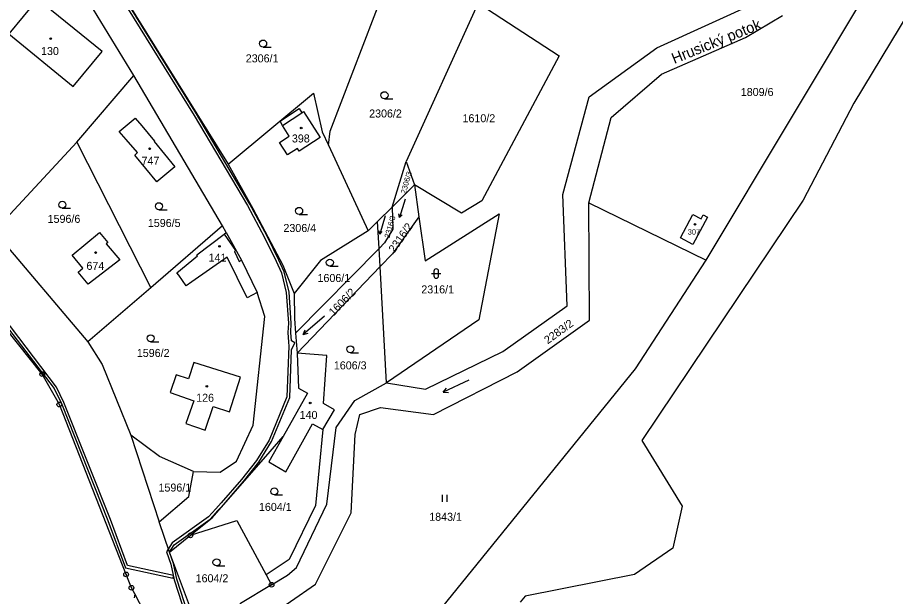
# Model space of a CAD drawing. Extents: x -725728 to -720881, y -1068679 to -1063504.
# Drawn here: x -723374.1 to -723187.6, y -1067279.2 to -1067156.2 of the extents above; entities that cross this region are included whole.
import ezdxf

# ---------------------------------------------------------------- set-up
doc = ezdxf.new("R2010")
doc.units = 0
for name, color, linetype in [('Hranice parcel', 7, 'Continuous'), ('Parcelní čísla', 7, 'Continuous'), ('Pop  PČ popisy', 7, 'Continuous'), ('Vnitřní kresba', 7, 'Continuous'), ('Věcná břemena k části', 7, 'Continuous'), ('Značky bodu BP', 7, 'Continuous'), ('Značky budov', 7, 'Continuous'), ('Značky kultur', 7, 'Continuous')]:
    doc.layers.add(name, color=color, linetype=linetype)

# ---------------------------------------------------------------- blocks, each defined once
blk = doc.blocks.new('4.02_3')
at = {"layer": 'Značky budov'}
blk.add_circle((-0.001, 0), 0.0175, dxfattribs=at)
blk = doc.blocks.new('4.02_4')
at = {"layer": 'Značky budov'}
blk.add_circle((-0.001, 0), 0.0175, dxfattribs=at)
blk = doc.blocks.new('3.04_2')
at = {"layer": 'Značky kultur'}
blk.add_line((0.001, 0), (0.176, 0), dxfattribs=at)
blk.add_circle((0.001, 0.075), 0.075, dxfattribs=at)
blk = doc.blocks.new('8.02_28')
at = {"layer": 'Značky kultur'}
for p, q in [((0.225, 0.196), (-0.228, -0.197)), ((-0.228, -0.197), (-0.187, -0.095)), ((-0.228, -0.197), (-0.122, -0.171))]:
    blk.add_line(p, q, dxfattribs=at)
blk = doc.blocks.new('3.04_3')
at = {"layer": 'Značky kultur'}
blk.add_line((0.001, 0), (0.176, 0), dxfattribs=at)
blk.add_circle((0.001, 0.075), 0.075, dxfattribs=at)
blk = doc.blocks.new('3.16_2')
at = {"layer": 'Značky kultur'}
for p, q in [((-0.1, 0.1), (0.1, 0.1)), ((-0.05, 0.15), (-0.05, 0.05)), ((0.05, 0.05), (0.05, 0.15))]:
    blk.add_line(p, q, dxfattribs=at)
for centre, start, end in [((0, 0.15), 0, 180), ((0, 0.05), 180, 359.9879)]:
    blk.add_arc(centre, 0.05, start, end, dxfattribs=at)
blk = doc.blocks.new('8.02_40')
at = {"layer": 'Značky kultur'}
for p, q in [((0.058, 0.191), (-0.06, -0.193)), ((-0.06, -0.193), (-0.073, -0.121)), ((-0.06, -0.193), (-0.008, -0.14))]:
    blk.add_line(p, q, dxfattribs=at)
blk = doc.blocks.new('8.02_41')
at = {"layer": 'Značky kultur'}
for p, q in [((0.054, 0.192), (-0.056, -0.194)), ((-0.056, -0.194), (-0.071, -0.122)), ((-0.056, -0.194), (-0.006, -0.14))]:
    blk.add_line(p, q, dxfattribs=at)
blk = doc.blocks.new('8.02_29')
at = {"layer": 'Značky kultur'}
for p, q in [((0.27, 0.127), (-0.274, -0.127)), ((-0.274, -0.127), (-0.206, -0.04)), ((-0.274, -0.127), (-0.164, -0.131))]:
    blk.add_line(p, q, dxfattribs=at)
blk = doc.blocks.new('1.05_1')
at = {"layer": 'Značky bodu BP'}
for radius in [0.05, 0.00303]:
    blk.add_circle((0, 0), radius, dxfattribs=at)
blk = doc.blocks.new('1.05_2')
at = {"layer": 'Značky bodu BP'}
for radius in [0.05, 0.00303]:
    blk.add_circle((0, 0), radius, dxfattribs=at)

msp = doc.modelspace()

# ---------------------------------------------------------------- linework, layer by layer
at = {"layer": 'Hranice parcel'}
for p, q in [((-723349.34, -1067168.55), (-723362.48, -1067146.98)), ((-723276.75, -1067154.23), (-723291.48, -1067186.78)), ((-723361.48, -1067182.71), (-723349.34, -1067168.55)), ((-723330.51, -1067200.42), (-723349.34, -1067168.55)), ((-723379.04, -1067201.61), (-723361.48, -1067182.71)), ((-723361.48, -1067182.71), (-723345.78, -1067213.63)), ((-723308.01, -1067183.31), (-723299.6, -1067201.53)), ((-723294.52, -1067196.51), (-723291.48, -1067186.78)), ((-723291.48, -1067186.78), (-723289.75, -1067191.72)), ((-723294.52, -1067196.51), (-723289.75, -1067191.72)), ((-723289.75, -1067191.72), (-723288.8, -1067198.53)), ((-723297.57, -1067199.53), (-723294.52, -1067196.51)), ((-723252.71, -1067195.53), (-723227.82, -1067207.75)), ((-723330.51, -1067200.42), (-723345.78, -1067213.63)), ((-723329.72, -1067201.85), (-723330.51, -1067200.42)), ((-723297.57, -1067199.53), (-723299.6, -1067201.53)), ((-723297.25, -1067205.27), (-723297.57, -1067199.53)), ((-723379.04, -1067201.61), (-723359.17, -1067225.1)), ((-723330.18, -1067202.19), (-723329.72, -1067201.85)), ((-723315, -1067223.25), (-723297.25, -1067205.27)), ((-723297.04, -1067209.09), (-723297.25, -1067205.27)), ((-723314.67, -1067227.52), (-723297.04, -1067209.09)), ((-723295.66, -1067233.78), (-723297.04, -1067209.09)), ((-723345.78, -1067213.63), (-723359.17, -1067225.1)), ((-723323.14, -1067214.64), (-723325.28, -1067215.73)), ((-723315, -1067223.25), (-723314.67, -1067227.52)), ((-723350.02, -1067244.92), (-723343.97, -1067263.34)), ((-723341.77, -1067269.77), (-723343.97, -1067263.34)), ((-723341.77, -1067269.77), (-723337.33, -1067266.19)), ((-723321.25, -1067274.59), (-723320.11, -1067276.7)), ((-723349.18, -1067278.64), (-723349.88, -1067277.33)), ((-723349.18, -1067278.64), (-723349.32, -1067279.49))]:
    msp.add_line(p, q, dxfattribs=at)
for points in [[(-723349.88, -1067277.33), (-723351, -1067274.49), (-723365.19, -1067238.4), (-723368.82, -1067231.95), (-723379.38, -1067218.8), (-723430.08, -1067169.29), (-723438.4, -1067160.7), (-723448.77, -1067146.7), (-723462.74, -1067126.07), (-723474.9, -1067106.21), (-723487.98, -1067083.24), (-723512.29, -1067044.64)], [(-723121.48, -1067045.01), (-723122.11, -1067049.64), (-723118.39, -1067056.94), (-723119.56, -1067066.92), (-723123.4, -1067069.69), (-723134.32, -1067071.61), (-723196.45, -1067174.37), (-723207.21, -1067194.98), (-723241.48, -1067246.03), (-723232.88, -1067260.03), (-723234.88, -1067268.95), (-723243.02, -1067274.49), (-723266.24, -1067279.1), (-723267.28, -1067280.39)], [(-723227.82, -1067207.75), (-723191.95, -1067147.95), (-723188.74, -1067142.06), (-723188.65, -1067134.22), (-723178.03, -1067121.17), (-723165.9, -1067102.78), (-723140.99, -1067054.21)], [(-723357.37, -1067138.48), (-723355.21, -1067145.66), (-723329.33, -1067187.35)], [(-723295.66, -1067233.78), (-723287.44, -1067235.11), (-723270.95, -1067227.15), (-723257.32, -1067217.47), (-723258.2, -1067193.81), (-723252.63, -1067173.08), (-723238.23, -1067162.65), (-723216.17, -1067152.57), (-723210.21, -1067144.68)], [(-723308.01, -1067183.31), (-723307.67, -1067180.36), (-723295.95, -1067149.81)], [(-723375.93, -1067159.66), (-723362.24, -1067170.89), (-723356.12, -1067163.42), (-723369.81, -1067152.2), (-723375.93, -1067159.66)], [(-723275.9, -1067153.39), (-723259.03, -1067164.32), (-723275.43, -1067195.13), (-723279.73, -1067197.73), (-723289.75, -1067191.72)], [(-723252.71, -1067195.53), (-723247.97, -1067177.45), (-723237.25, -1067168.22), (-723219.42, -1067160.48), (-723211.56, -1067155.74)], [(-723252.71, -1067195.53), (-723247.97, -1067177.45), (-723237.25, -1067168.22), (-723219.42, -1067160.48), (-723211.56, -1067155.74)], [(-723329.33, -1067187.35), (-723311.22, -1067172.29), (-723309.33, -1067180.46), (-723308.01, -1067183.31)], [(-723316.36, -1067181.37), (-723317.82, -1067179.12), (-723318.31, -1067178.22), (-723316.54, -1067177.03), (-723314.25, -1067175.56), (-723313.67, -1067176.43), (-723313.31, -1067176.2), (-723309.75, -1067181.67), (-723314.21, -1067184.58), (-723314.59, -1067184.03), (-723316.71, -1067185.39), (-723318.44, -1067182.72), (-723316.36, -1067181.37)], [(-723349.19, -1067185.41), (-723348.56, -1067184.89), (-723350.99, -1067182.12), (-723352.47, -1067180.43), (-723349.07, -1067177.58), (-723347.67, -1067179.24), (-723344.99, -1067182.46), (-723345.08, -1067182.56), (-723340.68, -1067187.9), (-723344.51, -1067191.07), (-723349.19, -1067185.41)], [(-723329.33, -1067187.35), (-723324.08, -1067196.75), (-723317.74, -1067208.78), (-723315.28, -1067214.84)], [(-723331.36, -1067294.58), (-723321.39, -1067283.95), (-723310.8, -1067276.59), (-723303.2, -1067261.38), (-723302.32, -1067244.79), (-723301.33, -1067240.55), (-723296.96, -1067239.06), (-723285.74, -1067240.55), (-723267.92, -1067231.45), (-723252.58, -1067220.47), (-723252.71, -1067195.53)], [(-723331.36, -1067294.58), (-723321.39, -1067283.95), (-723310.8, -1067276.59), (-723303.2, -1067261.38), (-723302.32, -1067244.79), (-723301.33, -1067240.55), (-723296.96, -1067239.06), (-723285.74, -1067240.55), (-723267.92, -1067231.45), (-723252.58, -1067220.47), (-723252.71, -1067195.53)], [(-723294.52, -1067196.51), (-723294.36, -1067201.18), (-723296.09, -1067204.09), (-723297.25, -1067205.27)], [(-723288.8, -1067198.53), (-723294.44, -1067206.37), (-723297.04, -1067209.09)], [(-723288.8, -1067198.53), (-723287.48, -1067207.92), (-723271.77, -1067197.87), (-723276.11, -1067220.4), (-723295.66, -1067233.78)], [(-723228.41, -1067198.09), (-723227.48, -1067198.59), (-723230.59, -1067204.41), (-723233.24, -1067202.99), (-723230.6, -1067198.06), (-723228.88, -1067198.97), (-723228.41, -1067198.09)], [(-723354.92, -1067203.99), (-723355.23, -1067204.25), (-723352.37, -1067207.67), (-723359.06, -1067212.86), (-723361.17, -1067210.26), (-723360.2, -1067209.46), (-723362.48, -1067206.7), (-723356.67, -1067201.9), (-723354.92, -1067203.99)], [(-723325.28, -1067215.73), (-723329.55, -1067207.12), (-723337.06, -1067212.38), (-723338.22, -1067213.17), (-723339.84, -1067210.94), (-723340.24, -1067210.4), (-723335.84, -1067206.79), (-723335.96, -1067206.59), (-723330.18, -1067202.19)], [(-723329.72, -1067201.85), (-723326.53, -1067207.76), (-723323.14, -1067214.64)], [(-723299.6, -1067201.53), (-723309.68, -1067207.81), (-723315.28, -1067214.84)], [(-723331.36, -1067294.58), (-723330.64, -1067299.39), (-723324.99, -1067305.53), (-723318.12, -1067307.49), (-723312.6, -1067308.23), (-723307.32, -1067306.88), (-723301.3, -1067302.95), (-723242.81, -1067230.81), (-723227.82, -1067207.75)], [(-723336.67, -1067252.6), (-723331.06, -1067252.77), (-723327.54, -1067250.46), (-723324.03, -1067242.82), (-723321.54, -1067219.71), (-723323.14, -1067214.64)], [(-723315.28, -1067214.84), (-723315.25, -1067220.11), (-723315, -1067223.25)], [(-723359.17, -1067225.1), (-723356.06, -1067229.93), (-723350.02, -1067244.92)], [(-723314.67, -1067227.52), (-723314.4, -1067234.9), (-723312.48, -1067235.97), (-723317.66, -1067245.23)], [(-723309.24, -1067243.69), (-723306.72, -1067239.55), (-723309.05, -1067238.21), (-723308.39, -1067228), (-723314.67, -1067227.52)], [(-723336.63, -1067237.6), (-723338.3, -1067242.45), (-723334.19, -1067243.88), (-723332.5, -1067238.79), (-723329.04, -1067239.94), (-723326.74, -1067232.62), (-723336.63, -1067229.51), (-723337.72, -1067232.97), (-723340.39, -1067232.13), (-723341.67, -1067235.86), (-723336.63, -1067237.6)], [(-723320.11, -1067276.7), (-723316.73, -1067274.65), (-723314.84, -1067273.01), (-723308.37, -1067259.55), (-723306.35, -1067243.31), (-723302.4, -1067237.52), (-723295.66, -1067233.78)], [(-723309.24, -1067243.69), (-723310.8, -1067259.85), (-723316.34, -1067271.33), (-723321.25, -1067274.59)], [(-723317.66, -1067245.23), (-723320.67, -1067250.6), (-723317.08, -1067252.68), (-723311.42, -1067242.48), (-723309.24, -1067243.69)], [(-723336.67, -1067252.6), (-723343.92, -1067249.47), (-723350.02, -1067244.92)], [(-723337.33, -1067266.19), (-723332.75, -1067262.5), (-723320.39, -1067248.35), (-723317.66, -1067245.23)], [(-723343.97, -1067263.34), (-723337.66, -1067257.96), (-723336.67, -1067252.6)], [(-723337.33, -1067266.19), (-723327.51, -1067263.07), (-723321.25, -1067274.59)], [(-723333.05, -1067287.6), (-723335.86, -1067285.65), (-723341.77, -1067269.77)], [(-723320.11, -1067276.7), (-723326.7, -1067280.69), (-723333.05, -1067287.6)], [(-723345.81, -1067287.46), (-723346.15, -1067284.33), (-723349.18, -1067278.64)]]:
    msp.add_lwpolyline(points, dxfattribs=at)
at = {"layer": 'Vnitřní kresba'}
for p, q in [((-723317.82, -1067179.12), (-723313.67, -1067176.43)), ((-723330.18, -1067202.19), (-723327.76, -1067205.69)), ((-723327.76, -1067205.69), (-723328, -1067205.92)), ((-723328, -1067205.92), (-723326.98, -1067208.01)), ((-723326.98, -1067208.01), (-723326.53, -1067207.76))]:
    msp.add_line(p, q, dxfattribs=at)
at = {"layer": 'Věcná břemena k části'}
for points in [[(-723337.81, -1067282.9), (-723340.21, -1067275.5), (-723340.93, -1067272.17), (-723341.77, -1067269.77), (-723340.78, -1067268.21), (-723333.12, -1067262.73), (-723331.49, -1067260.95), (-723330.34, -1067259.68), (-723326.04, -1067254.74), (-723322.8, -1067250.62), (-723320.09, -1067246.24), (-723316.23, -1067236.89), (-723315.84, -1067226.8), (-723315.14, -1067225.29), (-723315.9, -1067224.89), (-723316.03, -1067223.13), (-723315.91, -1067221.09), (-723316.4, -1067214.51), (-723317.45, -1067210.22), (-723318.57, -1067207.72), (-723321.06, -1067202.64), (-723324.71, -1067195.85), (-723336.07, -1067176.67), (-723350.09, -1067154.11)], [(-723350.6, -1067154.43), (-723336.58, -1067176.98), (-723325.24, -1067196.15), (-723321.59, -1067202.92), (-723319.11, -1067207.97), (-723318.03, -1067210.42), (-723317, -1067214.61), (-723316.51, -1067221.09), (-723316.63, -1067223.13), (-723316.48, -1067225.13), (-723316.41, -1067226.04), (-723316.83, -1067236.75), (-723320.63, -1067245.96), (-723323.3, -1067250.28), (-723326.51, -1067254.36), (-723330.79, -1067259.28), (-723331.93, -1067260.55), (-723333.52, -1067262.28), (-723341.23, -1067267.79), (-723342.44, -1067269.72), (-723341.51, -1067272.33), (-723340.79, -1067275.66), (-723338.39, -1067283.08)], [(-723377.61, -1067220.2), (-723366.31, -1067235.02), (-723364.76, -1067238.22), (-723354.86, -1067263.03), (-723351.17, -1067273.09), (-723341.04, -1067275.27), (-723340.92, -1067274.69), (-723350.72, -1067272.57), (-723354.3, -1067262.81), (-723364.21, -1067237.98), (-723365.8, -1067234.71), (-723377.16, -1067219.8)]]:
    msp.add_lwpolyline(points, dxfattribs=at)
at = {"layer": 'Značky budov'}
msp.add_circle((-723230.14, -1067200.14), 0.175, dxfattribs=at)
at = {"layer": 'Značky kultur'}
for p, q in [((-723283.83, -1067259.06), (-723283.83, -1067257.56)), ((-723282.83, -1067259.06), (-723282.83, -1067257.56))]:
    msp.add_line(p, q, dxfattribs=at)

# ---------------------------------------------------------------- block references
at = {"layer": 'Značky bodu BP', "xscale": 10, "yscale": 10}
for name, p in [('1.05_1', (-723368.82, -1067231.95)), ('1.05_2', (-723365.19, -1067238.4)), ('1.05_1', (-723337.33, -1067266.19)), ('1.05_1', (-723351, -1067274.49)), ('1.05_1', (-723349.88, -1067277.33)), ('1.05_1', (-723320.11, -1067276.7))]:
    msp.add_blockref(name, p, dxfattribs=at)
at = {"layer": 'Značky budov', "xscale": 10, "yscale": 10}
for name, p in [('4.02_3', (-723367.01, -1067160.69)), ('4.02_4', (-723313.8, -1067179.67)), ('4.02_3', (-723346, -1067184.08)), ('4.02_3', (-723357.47, -1067206.12)), ('4.02_3', (-723331.16, -1067204.8)), ('4.02_3', (-723333.85, -1067234.53)), ('4.02_3', (-723311.89, -1067238.08))]:
    msp.add_blockref(name, p, dxfattribs=at)
at = {"layer": 'Značky kultur', "xscale": 10, "yscale": 10}
for name, p in [('3.04_2', (-723321.92, -1067162.49)), ('3.04_2', (-723296.13, -1067173.46)), ('3.04_2', (-723364.57, -1067196.72)), ('8.02_40', (-723292.31, -1067196.72)), ('3.04_2', (-723344.04, -1067197.03)), ('3.04_2', (-723314.27, -1067198.03)), ('8.02_41', (-723296.54, -1067200.26)), ('3.04_2', (-723307.74, -1067209.01)), ('3.16_2', (-723285.14, -1067211.59)), ('8.02_28', (-723311.09, -1067221.57)), ('3.04_2', (-723345.81, -1067225.08)), ('3.04_3', (-723303.37, -1067227.42)), ('8.02_29', (-723280.91, -1067234.52)), ('3.04_2', (-723319.52, -1067257.61)), ('3.04_3', (-723331.81, -1067272.68))]:
    msp.add_blockref(name, p, dxfattribs=at)

# ---------------------------------------------------------------- texts
at = {"layer": 'Parcelní čísla'}
for s, height, p in [('130', 1.7, (-723369.08, -1067164.17)), ('2306/1', 1.7, (-723325.59, -1067165.73)), ('1809/6', 1.7, (-723220.43, -1067172.87)), ('2306/2', 1.7, (-723299.38, -1067177.44)), ('1610/2', 1.7, (-723279.55, -1067178.45)), ('398', 1.7, (-723315.79, -1067182.74)), ('747', 1.7, (-723347.73, -1067187.47)), ('1596/6', 1.7, (-723367.68, -1067199.82)), ('1596/5', 1.7, (-723346.39, -1067200.69)), ('2306/4', 1.7, (-723317.59, -1067201.76)), ('307', 1.14, (-723231.7, -1067202.31)), ('141', 1.7, (-723333.49, -1067208.04)), ('674', 1.7, (-723359.43, -1067209.8)), ('1606/1', 1.7, (-723310.35, -1067212.38)), ('2316/1', 1.7, (-723288.3, -1067214.8)), ('1596/2', 1.7, (-723348.73, -1067228.3)), ('1606/3', 1.7, (-723306.88, -1067230.94)), ('126', 1.7, (-723336.13, -1067237.82)), ('140', 1.7, (-723314.15, -1067241.46)), ('1596/1', 1.7, (-723344.13, -1067256.89)), ('1604/1', 1.7, (-723322.79, -1067261)), ('1843/1', 1.7, (-723286.62, -1067263.1)), ('1604/2', 1.7, (-723336.24, -1067276.16))]:
    msp.add_text(s, height=height, dxfattribs=at).set_placement(p)
for s, height, rotation, p in [('2306/3', 1.14, 74, (-723291.61, -1067193.73)), ('2316/3', 1.14, 74, (-723295.08, -1067203.13)), ('2316/2', 1.7, 55, (-723294, -1067206.29)), ('1606/2', 1.7, 46, (-723306.92, -1067219.7)), ('2283/2', 1.7, 36, (-723261.44, -1067225.64))]:
    msp.add_text(s, height=height, rotation=rotation, dxfattribs=at).set_placement(p)
at = {"layer": 'Pop  PČ popisy'}
msp.add_text('Hrusický potok', height=2.3, rotation=22, dxfattribs=at).set_placement((-723234.56, -1067166.09))

doc.saveas('drawing.dxf')
